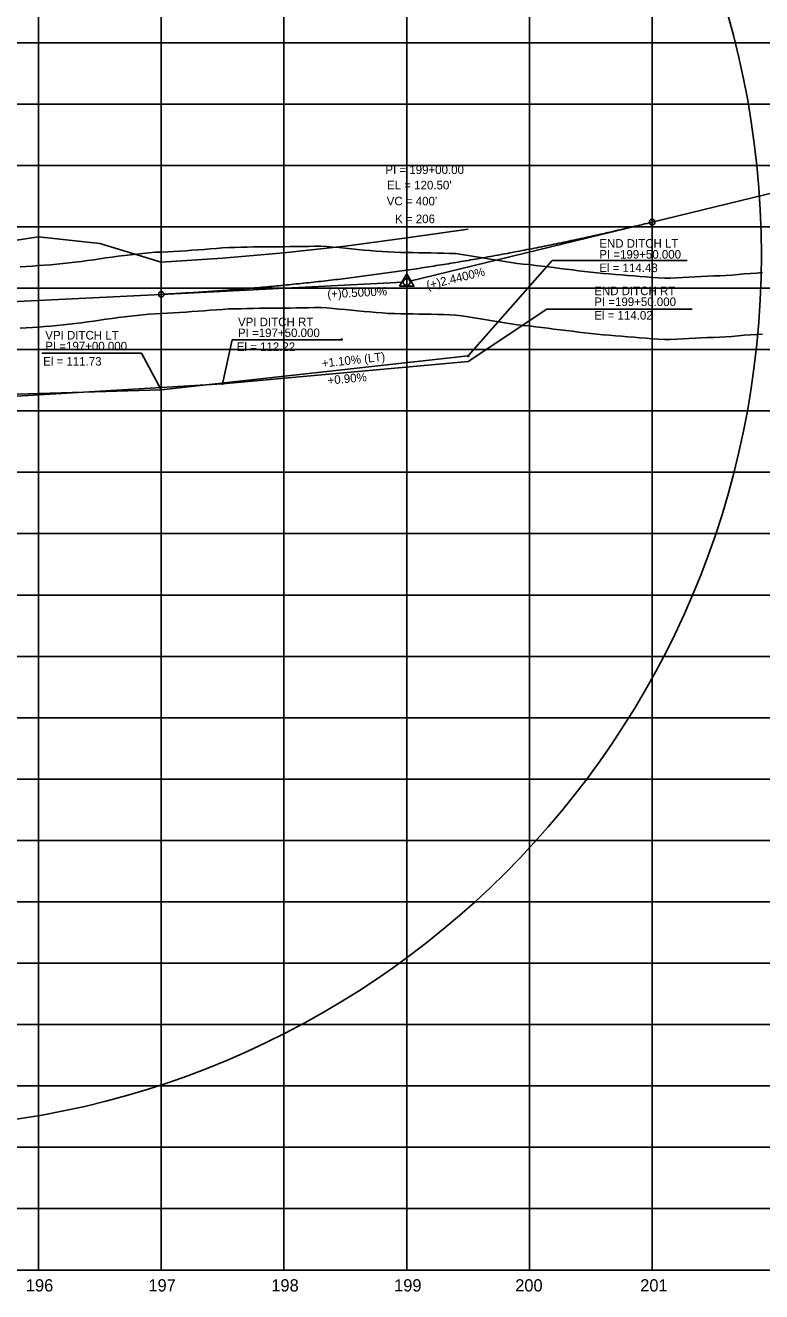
# Model space of a CAD drawing. Extents: x 2345490 to 2436403, y 465165 to 573888.
# Drawn here: x 2399911 to 2400511, y 564259 to 565291 of the extents above; entities that cross this region are included whole.
import ezdxf

# ---------------------------------------------------------------- set-up
doc = ezdxf.new("R2010")
doc.units = 0
for name, color, linetype in [('Old_Level_1', 7, 'Continuous'), ('Old_Level_2', 7, 'Continuous'), ('Old_Level_3', 7, 'Continuous'), ('Old_Level_57', 7, 'Continuous'), ('Old_Level_62', 7, 'Continuous'), ('Old_Level_63', 7, 'Continuous')]:
    doc.layers.add(name, color=color, linetype=linetype)

msp = doc.modelspace()

# ---------------------------------------------------------------- linework, layer by layer
at = {"layer": 'Old_Level_1'}
for points in [[(2399906.5425, 565043.842), (2399911.5425, 565044.1955), (2399916.5425, 565044.549), (2399921.5425, 565044.90225), (2399926.5425, 565045.25575), (2399931.5425, 565045.60925), (2399936.5425, 565046.0995), (2399941.5425, 565046.62825), (2399946.5425, 565047.15675), (2399951.5425, 565047.68525), (2399956.5425, 565048.26325), (2399961.5425, 565049.001), (2399966.5425, 565049.73875), (2399971.5425, 565050.4765), (2399976.5425, 565051.21425), (2399981.5425, 565051.952), (2399986.5425, 565052.68975), (2399991.5425, 565053.2575), (2399996.5425, 565053.7685), (2400001.5425, 565054.2795), (2400006.5425, 565054.79075), (2400011.5425, 565055.30175), (2400016.5425, 565055.766), (2400021.5425, 565056.03375), (2400026.5425, 565056.30125), (2400031.5425, 565056.56875), (2400036.5425, 565056.83625), (2400041.5425, 565057.104), (2400046.5425, 565057.44625), (2400051.5425, 565057.818), (2400056.5425, 565058.18975), (2400061.5425, 565058.5615), (2400066.5425, 565058.93325), (2400071.5425, 565059.305), (2400076.5425, 565059.5955), (2400081.5425, 565059.726), (2400086.5425, 565059.85625), (2400091.5425, 565059.98675), (2400096.5425, 565060.11725), (2400101.5425, 565060.18775), (2400106.5425, 565060.23075), (2400111.5425, 565060.2735), (2400116.5425, 565060.3165), (2400121.5425, 565060.3595), (2400126.5425, 565060.4025), (2400131.5425, 565060.44525), (2400136.5425, 565060.513), (2400141.5425, 565060.62), (2400146.5425, 565060.72725), (2400151.5425, 565060.83425), (2400156.5425, 565060.55475), (2400161.5425, 565060.06825), (2400166.5425, 565059.582), (2400171.5425, 565059.0955), (2400176.5425, 565058.60925), (2400181.5425, 565058.12275), (2400186.5425, 565057.6365), (2400191.5425, 565057.15), (2400196.5425, 565056.72725), (2400201.5425, 565056.3875), (2400206.5425, 565056.04775), (2400211.5425, 565055.86125), (2400216.5425, 565055.76525), (2400221.5425, 565055.66925), (2400226.5425, 565055.57325), (2400231.5425, 565055.47725), (2400236.5425, 565055.38125), (2400241.5425, 565055.28525), (2400246.5425, 565055.18925), (2400251.5425, 565055.0935), (2400256.5425, 565054.928), (2400261.5425, 565054.686), (2400266.5425, 565054.10675), (2400271.5425, 565053.28975), (2400276.5425, 565052.473), (2400281.5425, 565051.656), (2400286.5425, 565050.839), (2400291.5425, 565050.022), (2400296.5425, 565049.20525), (2400301.5425, 565048.38825), (2400306.5425, 565047.57125), (2400311.5425, 565046.75425), (2400316.5425, 565046.2325), (2400321.5425, 565045.77575), (2400326.5425, 565045.15575), (2400331.5425, 565044.5355), (2400336.5425, 565043.9155), (2400341.5425, 565043.29525), (2400346.5425, 565042.67525), (2400351.5425, 565042.055), (2400356.5425, 565041.435), (2400361.5425, 565040.81475), (2400366.5425, 565040.19475), (2400371.5425, 565039.57475)], [(2400371.5425, 565039.57475), (2400376.5425, 565039.03475), (2400381.5425, 565038.62), (2400386.5425, 565038.20675), (2400391.5425, 565037.7935), (2400396.5425, 565037.38025), (2400401.5425, 565036.967), (2400406.5425, 565036.554), (2400411.5425, 565036.14075), (2400416.5425, 565035.7275), (2400421.5425, 565035.31425), (2400426.5425, 565034.923), (2400431.5425, 565034.7485), (2400436.5425, 565034.83325), (2400441.5425, 565035.071), (2400446.5425, 565035.309), (2400451.5425, 565035.54675), (2400456.5425, 565035.7845), (2400461.5425, 565036.0225), (2400466.5425, 565036.26025), (2400471.5425, 565036.498), (2400476.5425, 565036.736), (2400481.5425, 565036.97375), (2400486.5425, 565037.2115), (2400491.5425, 565037.8285), (2400496.5425, 565038.1885), (2400501.5425, 565038.5265), (2400506.5425, 565038.86475), (2400511.5425, 565039.20275)]]:
    msp.add_lwpolyline(points, dxfattribs=at)
at = {"layer": 'Old_Level_2'}
for p, q in [((2400421.5425, 565130.334), (2400801.5425, 565223.054)), ((2400421.5425, 565130.334), (2400224.21425, 565082.18575)), ((2400021.5425, 565071.534), (2400218.796, 565081.3965)), ((2399871.5425, 565064.034), (2400021.5425, 565071.534))]:
    msp.add_line(p, q, dxfattribs=at)
msp.add_lwpolyline([(2400215.68225, 565078.10625), (2400227.42475, 565078.10625), (2400221.55375, 565088.232)], close=True, dxfattribs=at)
for centre, radius in [((2400421.5425, 565130.334), 2.25), ((2400221.5425, 565081.534), 2.75), ((2400021.5425, 565071.534), 2.25)]:
    msp.add_circle(centre, radius, dxfattribs=at)
msp.add_spline([(2400021.5425, 565071.534), (2400029.5425, 565071.9495), (2400037.5425, 565072.396), (2400045.5425, 565072.8735), (2400053.5425, 565073.38225), (2400061.5425, 565073.922), (2400069.5425, 565074.4925), (2400077.5425, 565075.09425), (2400085.5425, 565075.72725), (2400093.5425, 565076.391), (2400101.5425, 565077.086), (2400109.5425, 565077.81175), (2400117.5425, 565078.56875), (2400125.5425, 565079.35675), (2400133.5425, 565080.17575), (2400141.5425, 565081.026), (2400149.5425, 565081.907), (2400157.5425, 565082.81925), (2400165.5425, 565083.76225), (2400173.5425, 565084.7365), (2400181.5425, 565085.742), (2400189.5425, 565086.77825), (2400197.5425, 565087.8455), (2400205.5425, 565088.944), (2400213.5425, 565090.0735), (2400221.5425, 565091.234), (2400229.5425, 565092.4255), (2400237.5425, 565093.648), (2400245.5425, 565094.9015), (2400253.5425, 565096.18625), (2400261.5425, 565097.502), (2400269.5425, 565098.8485), (2400277.5425, 565100.22625), (2400285.5425, 565101.63525), (2400293.5425, 565103.075), (2400301.5425, 565104.546), (2400309.5425, 565106.04775), (2400317.5425, 565107.58075), (2400325.5425, 565109.14475), (2400333.5425, 565110.73975), (2400341.5425, 565112.366), (2400349.5425, 565114.023), (2400357.5425, 565115.71125), (2400365.5425, 565117.43025), (2400373.5425, 565119.1805), (2400381.5425, 565120.962), (2400389.5425, 565122.77425), (2400397.5425, 565124.6175), (2400405.5425, 565126.492), (2400413.5425, 565128.3975), (2400421.5425, 565130.334)], degree=3, dxfattribs=at)
at = {"layer": 'Old_Level_3'}
for p, q in [((2400271.54226, 565021.334), (2400340.14873, 565098.99944)), ((2400450.12394, 565098.99944), (2400340.14873, 565098.99944)), ((2400271.54226, 565016.734), (2400335.79388, 565059.49652)), ((2400454.11042, 565059.49652), (2400335.79388, 565059.49652)), ((2400079.43425, 565034.5398), (2400071.54244, 564998.734)), ((2400168.30983, 565034.5398), (2400079.43425, 565034.5398)), ((2400005.59911, 565023.69122), (2399924.22321, 565023.69122)), ((2400005.59911, 565023.69122), (2400021.54244, 564993.834))]:
    msp.add_line(p, q, dxfattribs=at)
for points in [[(2399321.5425, 564998.234), (2399521.54237, 564988.234), (2399677.54227, 564983.534), (2400021.54244, 564993.834), (2400271.54226, 565021.334)], [(2400271.54226, 565016.734), (2400071.54244, 564998.734), (2399758.54235, 564979.934), (2399321.5425, 564997.434)]]:
    msp.add_lwpolyline(points, dxfattribs=at)
for centre in [(2400168.48052, 565034.69929), (2400271.54226, 565021.334), (2400071.54244, 564998.734), (2400021.54244, 564993.834)]:
    msp.add_circle(centre, 0.5, dxfattribs=at)
at = {"layer": 'Old_Level_57'}
for p, q in [((2399921.54225, 564276.534), (2399921.54225, 566615.2835)), ((2400021.54225, 564276.534), (2400021.54225, 566615.2835)), ((2400121.54225, 564276.534), (2400121.54225, 566615.2835)), ((2400221.54225, 564276.534), (2400221.54225, 566615.2835)), ((2400321.54225, 564276.534), (2400321.54225, 566615.2835)), ((2400421.54225, 564276.534), (2400421.54225, 566615.2835)), ((2381271.5425, 565276.534), (2410861.12275, 565276.534)), ((2381271.5425, 565226.534), (2410861.12275, 565226.534)), ((2381271.5425, 565176.534), (2410861.12275, 565176.534)), ((2381271.5425, 565126.534), (2410861.12275, 565126.534)), ((2381271.5425, 565076.534), (2410861.12275, 565076.534)), ((2381271.5425, 565026.534), (2410861.12275, 565026.534)), ((2381271.5425, 564976.534), (2410861.12275, 564976.534)), ((2381271.5425, 564926.534), (2410861.12275, 564926.534)), ((2381271.5425, 564876.534), (2410861.12275, 564876.534)), ((2381271.5425, 564826.534), (2410861.12275, 564826.534)), ((2381271.54275, 564776.534), (2410861.123, 564776.534)), ((2381271.5425, 564726.534), (2410861.12275, 564726.534)), ((2381271.54275, 564676.534), (2410861.123, 564676.534)), ((2381271.5425, 564626.534), (2410861.12275, 564626.534)), ((2381271.54275, 564576.534), (2410861.123, 564576.534)), ((2381271.5425, 564526.534), (2410861.12275, 564526.534)), ((2381271.54275, 564476.534), (2410861.123, 564476.534)), ((2381271.5425, 564426.534), (2410861.12275, 564426.534)), ((2381271.54275, 564376.534), (2410861.123, 564376.534)), ((2381271.5425, 564326.534), (2410861.12275, 564326.534)), ((2381271.54275, 564276.534), (2410861.123, 564276.534))]:
    msp.add_line(p, q, dxfattribs=at)
at = {"layer": 'Old_Level_62'}
msp.add_lwpolyline([(2399321.5425, 565096.334), (2399371.5425, 565091.934), (2399421.5425, 565086.534), (2399471.5425, 565089.234), (2399521.5425, 565088.834), (2399571.5425, 565090.334), (2399621.5425, 565092.834), (2399671.5425, 565095.334), (2399721.5425, 565097.834), (2399771.5425, 565100.934), (2399821.5425, 565105.234), (2399871.5425, 565110.734), (2399921.5425, 565118.334), (2399971.5425, 565112.834), (2400021.5425, 565097.834), (2400071.5425, 565100.934), (2400121.5425, 565105.234), (2400171.5425, 565110.734), (2400221.5425, 565117.534), (2400271.5425, 565124.634)], dxfattribs=at)
msp.add_circle((2399798.49537, 565103.64915), 711.99122, dxfattribs=at)
at = {"layer": 'Old_Level_63'}
msp.add_line((2381321.5425, 564276.534), (2406689.937, 564276.534), dxfattribs=at)
for points in [[(2399906.5425, 565093.84175), (2399911.5425, 565094.19525), (2399916.5425, 565094.54875), (2399921.5425, 565094.902), (2399926.5425, 565095.2555), (2399931.5425, 565095.609), (2399936.5425, 565096.09925), (2399941.5425, 565096.628), (2399946.5425, 565097.1565), (2399951.5425, 565097.685), (2399956.5425, 565098.263), (2399961.5425, 565099.00075), (2399966.5425, 565099.7385), (2399971.5425, 565100.47625), (2399976.5425, 565101.214), (2399981.5425, 565101.95175), (2399986.5425, 565102.6895), (2399991.5425, 565103.25725), (2399996.5425, 565103.76825), (2400001.5425, 565104.27925), (2400006.5425, 565104.7905), (2400011.5425, 565105.3015), (2400016.5425, 565105.76575), (2400021.5425, 565106.0335), (2400026.5425, 565106.301), (2400031.5425, 565106.5685), (2400036.5425, 565106.836), (2400041.5425, 565107.10375), (2400046.5425, 565107.446), (2400051.5425, 565107.81775), (2400056.5425, 565108.1895), (2400061.5425, 565108.56125), (2400066.5425, 565108.933), (2400071.5425, 565109.30475), (2400076.5425, 565109.59525), (2400081.5425, 565109.72575), (2400086.5425, 565109.856), (2400091.5425, 565109.9865), (2400096.5425, 565110.117), (2400101.5425, 565110.1875), (2400106.5425, 565110.2305), (2400111.5425, 565110.27325), (2400116.5425, 565110.31625), (2400121.5425, 565110.35925), (2400126.5425, 565110.40225), (2400131.5425, 565110.445), (2400136.5425, 565110.51275), (2400141.5425, 565110.61975), (2400146.5425, 565110.727), (2400151.5425, 565110.834), (2400156.5425, 565110.5545), (2400161.5425, 565110.068), (2400166.5425, 565109.58175), (2400171.5425, 565109.09525), (2400176.5425, 565108.609), (2400181.5425, 565108.1225), (2400186.5425, 565107.63625), (2400191.5425, 565107.14975), (2400196.5425, 565106.727), (2400201.5425, 565106.38725), (2400206.5425, 565106.0475), (2400211.5425, 565105.861), (2400216.5425, 565105.765), (2400221.5425, 565105.669), (2400226.5425, 565105.573), (2400231.5425, 565105.477), (2400236.5425, 565105.381), (2400241.5425, 565105.285), (2400246.5425, 565105.189), (2400251.5425, 565105.09325), (2400256.5425, 565104.92775), (2400261.5425, 565104.68575), (2400266.5425, 565104.1065), (2400271.5425, 565103.2895), (2400276.5425, 565102.47275), (2400281.5425, 565101.65575), (2400286.5425, 565100.83875), (2400291.5425, 565100.02175), (2400296.5425, 565099.205), (2400301.5425, 565098.388), (2400306.5425, 565097.571), (2400311.5425, 565096.754), (2400316.5425, 565096.23225), (2400321.5425, 565095.7755), (2400326.5425, 565095.1555), (2400331.5425, 565094.53525), (2400336.5425, 565093.91525), (2400341.5425, 565093.295), (2400346.5425, 565092.675), (2400351.5425, 565092.05475), (2400356.5425, 565091.43475), (2400361.5425, 565090.8145), (2400366.5425, 565090.1945), (2400371.5425, 565089.5745)], [(2400371.5425, 565089.5745), (2400376.5425, 565089.0345), (2400381.5425, 565088.61975), (2400386.5425, 565088.2065), (2400391.5425, 565087.79325), (2400396.5425, 565087.38), (2400401.5425, 565086.96675), (2400406.5425, 565086.55375), (2400411.5425, 565086.1405), (2400416.5425, 565085.72725), (2400421.5425, 565085.314), (2400426.5425, 565084.92275), (2400431.5425, 565084.74825), (2400436.5425, 565084.833), (2400441.5425, 565085.07075), (2400446.5425, 565085.30875), (2400451.5425, 565085.5465), (2400456.5425, 565085.78425), (2400461.5425, 565086.02225), (2400466.5425, 565086.26), (2400471.5425, 565086.49775), (2400476.5425, 565086.73575), (2400481.5425, 565086.9735), (2400486.5425, 565087.21125), (2400491.5425, 565087.82825), (2400496.5425, 565088.18825), (2400501.5425, 565088.52625), (2400506.5425, 565088.8645), (2400511.5425, 565089.2025)]]:
    msp.add_lwpolyline(points, dxfattribs=at)

# ---------------------------------------------------------------- texts
at = {"layer": 'Old_Level_2'}
for s, height, p in [('PI = 199+00.00', 7.0000005, (2400204.18025, 565169.56725)), ("EL = 120.50'", 7.0000005, (2400205.537, 565157.032)), ("VC = 400'", 7.000001, (2400205.26175, 565144.032)), ('K = 206', 7.000001, (2400212.0455, 565129.53075))]:
    msp.add_text(s, height=height, dxfattribs=at).set_placement(p)
for s, rotation, p in [('(+)2.4400%', 13.71223611, (2400238.5205, 565075.38325)), ('(+)0.5000%', 2.86240556, (2400157.04825, 565068.29625))]:
    msp.add_text(s, height=7.000001, rotation=rotation, dxfattribs=at).set_placement(p)
at = {"layer": 'Old_Level_3'}
for s, height, rotation, p in [('END DITCH LT', 7.0000005, 360, (2400378.44369, 565109.52479)), ('PI =199+50.000', 7.0000005, 360, (2400378.44369, 565100.65089)), ('El = 114.48', 7.0000005, 360, (2400378.44369, 565089.65089)), ('END DITCH RT', 7.0000005, 360, (2400374.35162, 565070.85921)), ('PI =199+50.000', 7.0000005, 360, (2400374.35162, 565061.9853)), ('El = 114.02', 7.0000005, 360, (2400374.35162, 565050.9853)), ('VPI DITCH RT', 7.0000005, 360, (2400084.09585, 565045.57319)), ('VPI DITCH LT', 7.0000005, 360, (2399927.07943, 565034.73744)), ('PI =197+50.000', 7.0000005, 360, (2400084.09585, 565036.69929)), ('PI =197+00.000', 7.0000005, 360, (2399927.07943, 565025.86354)), ('El = 112.22', 7.0000005, 360, (2400083.05606, 565025.35269)), ('El = 111.73', 7.0000005, 360, (2399925.34643, 565013.47714)), ('+1.10% (LT)', 7.0000005, 6.27730302, (2400152.81126, 565011.83312)), ('+0.90%', 7, 5.14276921, (2400157.38696, 564997.92146))]:
    msp.add_text(s, height=height, rotation=rotation, dxfattribs=at).set_placement(p)
at = {"layer": 'Old_Level_62'}
for s, p in [('196', (2399911.27, 564259.034)), ('197', (2400011.1275, 564259.034)), ('198', (2400111.25325, 564259.034)), ('199', (2400211.2955, 564259.034)), ('200', (2400309.9745, 564259.034)), ('201', (2400411.814, 564259.034))]:
    msp.add_text(s, height=10.000001, dxfattribs=at).set_placement(p)

doc.saveas('drawing.dxf')
